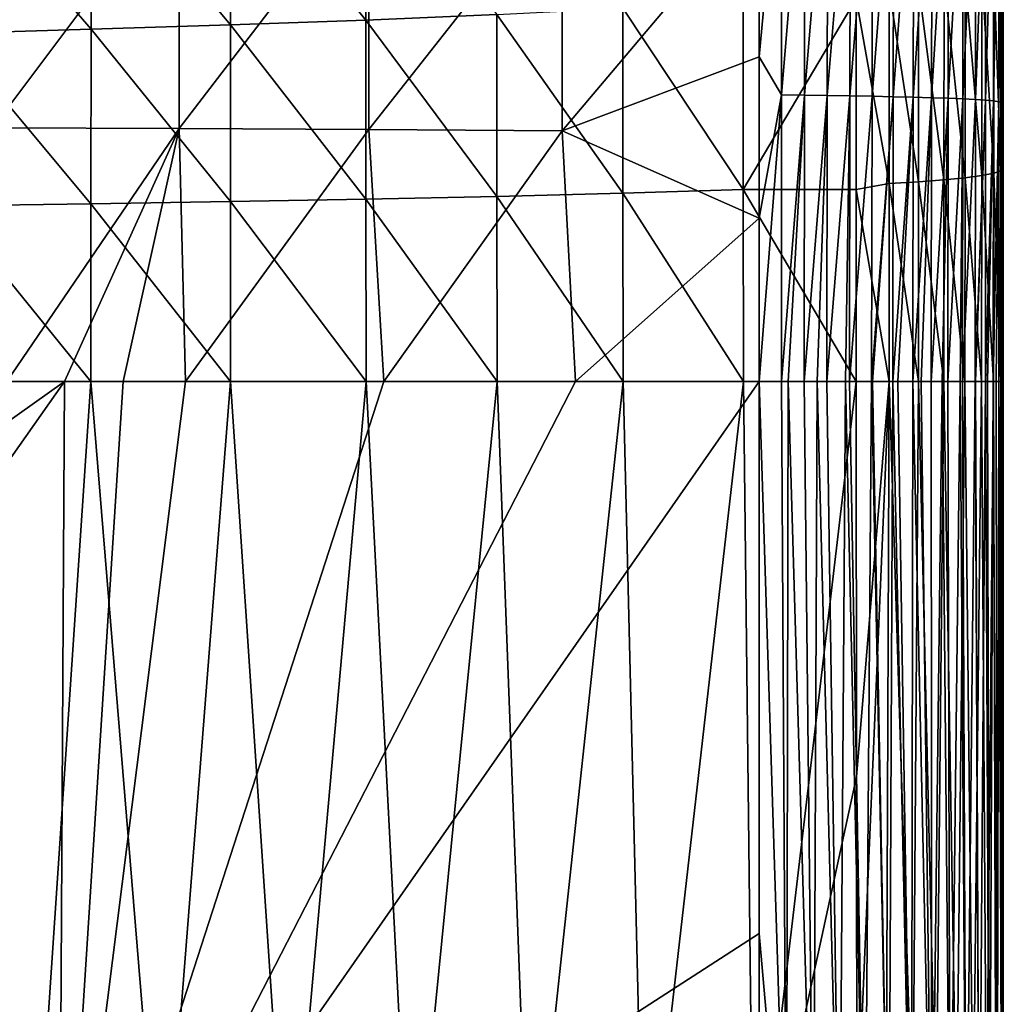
# Model space of a CAD drawing. Header units: metres. Extents: x -24 to 72, y -247 to 22.
# Tile 362 of 573: x 6.24 to 15.5, y -50.79 to -41.52. Entities that reach past the tile are written whole.
import ezdxf

# ---------------------------------------------------------------- set-up
doc = ezdxf.new("R2010")
doc.units = ezdxf.units.M
doc.layers.add('solid_509589_MEDIA_SW0001', color=7, linetype='CONTINUOUS')

msp = doc.modelspace()

# ---------------------------------------------------------------- linework, layer by layer
at = {"layer": 'solid_509589_MEDIA_SW0001'}
for points in [[(13.414838, -39.570934, 306.06366), (13.203748, -40.364483, 306.137054), (13.201684, -41.869091, 306.228729)], [(13.410708, -42.225368, 306.235199), (13.414838, -39.570934, 306.06366), (13.201684, -41.869091, 306.228729)], [(13.630524, -39.576992, 306.0336), (13.414838, -39.570934, 306.06366), (13.410708, -42.225368, 306.235199)], [(13.625998, -42.228394, 306.205048), (13.630524, -39.576992, 306.0336), (13.410708, -42.225368, 306.235199)], [(13.846875, -39.583893, 305.98233), (13.630524, -39.576992, 306.0336), (13.625998, -42.228394, 306.205048)], [(13.841908, -42.231827, 306.153778), (13.846875, -39.583893, 305.98233), (13.625998, -42.228394, 306.205048)], [(14.060853, -39.591568, 305.90918), (13.846875, -39.583893, 305.98233), (13.841908, -42.231827, 306.153778)], [(14.055497, -42.235645, 306.080688), (14.060853, -39.591568, 305.90918), (13.841908, -42.231827, 306.153778)], [(14.26912, -39.599964, 305.813904), (14.060853, -39.591568, 305.90918), (14.055497, -42.235645, 306.080688)], [(14.263519, -42.239819, 305.985504), (14.26912, -39.599964, 305.813904), (14.055497, -42.235645, 306.080688)], [(14.468479, -39.609028, 305.696991), (14.26912, -39.599964, 305.813904), (14.263519, -42.239819, 305.985504)], [(14.462837, -42.244324, 305.868713), (14.468479, -39.609028, 305.696991), (14.263519, -42.239819, 305.985504)], [(14.655999, -39.618721, 305.559662), (14.468479, -39.609028, 305.696991), (14.462837, -42.244324, 305.868713)], [(14.650549, -42.249146, 305.731415), (14.655999, -39.618721, 305.559662), (14.462837, -42.244324, 305.868713)], [(14.829032, -39.629021, 305.403625), (14.655999, -39.618721, 305.559662), (14.650549, -42.249146, 305.731415)], [(14.824004, -42.254276, 305.575317), (14.829032, -39.629021, 305.403625), (14.650549, -42.249146, 305.731415)], [(14.985221, -39.639908, 305.231079), (14.829032, -39.629021, 305.403625), (14.824004, -42.254276, 305.575317)], [(14.980818, -42.259705, 305.402496), (14.985221, -39.639908, 305.231079), (14.824004, -42.254276, 305.575317)], [(15.122536, -39.651367, 305.044464), (14.985221, -39.639908, 305.231079), (14.980818, -42.259705, 305.402496)], [(15.118904, -42.26543, 305.215332), (15.122536, -39.651367, 305.044464), (14.980818, -42.259705, 305.402496)], [(15.239363, -39.663403, 304.846436), (15.122536, -39.651367, 305.044464), (15.118904, -42.26543, 305.215332)], [(15.236582, -42.27145, 305.016449), (15.239363, -39.663403, 304.846436), (15.118904, -42.26543, 305.215332)], [(15.334631, -39.675991, 304.639832), (15.239363, -39.663403, 304.846436), (15.236582, -42.27145, 305.016449)], [(15.3327, -42.27776, 304.808685), (15.334631, -39.675991, 304.639832), (15.236582, -42.27145, 305.016449)], [(15.407924, -39.689125, 304.427673), (15.334631, -39.675991, 304.639832), (15.3327, -42.27776, 304.808685)], [(15.406761, -42.284344, 304.595032), (15.407924, -39.689125, 304.427673), (15.3327, -42.27776, 304.808685)], [(15.459488, -39.702778, 304.213043), (15.407924, -39.689125, 304.427673), (15.406761, -42.284344, 304.595032)], [(15.458941, -42.291199, 304.378632), (15.459488, -39.702778, 304.213043), (15.406761, -42.284344, 304.595032)], [(15.458941, -42.291199, 304.378632), (15.489963, -39.716923, 303.998688), (15.459488, -39.702778, 304.213043)], [(15.458941, -42.291199, 304.378632), (15.489816, -42.298298, 304.162323), (15.489963, -39.716923, 303.998688)], [(15.489963, -39.716923, 303.998688), (15.489816, -42.298298, 304.162323), (15.5, -40.276237, 303.830048)], [(9.493421, -39.866421, 276.973267), (9.495057, -41.522583, 277.23056), (8.218799, -39.935623, 276.40094)], [(10.728646, -41.470573, 277.893158), (9.495057, -41.522583, 277.23056), (9.493421, -39.866421, 276.973267)], [(8.218799, -39.935623, 276.40094), (8.219498, -41.567986, 276.653687), (6.907474, -39.99786, 275.916077)], [(9.495057, -41.522583, 277.23056), (8.219498, -41.567986, 276.653687), (8.218799, -39.935623, 276.40094)], [(6.907223, -41.609051, 276.164856), (5.563457, -41.647575, 275.766327), (5.564417, -40.055622, 275.520935)], [(6.907474, -39.99786, 275.916077), (6.907223, -41.609051, 276.164856), (5.564417, -40.055622, 275.520935)], [(8.219498, -41.567986, 276.653687), (6.907223, -41.609051, 276.164856), (6.907474, -39.99786, 275.916077)], [(15.499659, -40.139515, 297.906952), (15.499706, -39.984474, 299.363068), (15.499859, -41.61171, 299.465698)], [(15.499859, -41.61171, 299.465698), (15.499706, -39.984474, 299.363068), (15.499895, -41.515278, 300.937683)], [(15.499639, -40.304089, 296.459412), (15.499659, -40.139515, 297.906952), (15.499837, -41.716183, 298.005249)], [(15.499837, -41.716183, 298.005249), (15.499659, -40.139515, 297.906952), (15.499859, -41.61171, 299.465698)], [(7.733417, -40.197693, 306.127594), (5.976146, -40.185715, 306.12735), (5.979296, -42.539234, 306.258575)], [(7.735707, -42.545017, 306.258636), (7.733417, -40.197693, 306.127594), (5.979296, -42.539234, 306.258575)], [(9.522095, -40.214363, 306.128174), (7.733417, -40.197693, 306.127594), (7.735707, -42.545017, 306.258636)], [(9.522845, -42.553158, 306.258789), (9.522095, -40.214363, 306.128174), (7.735707, -42.545017, 306.258636)], [(9.522845, -42.553158, 306.258789), (11.34557, -40.237793, 306.129028), (9.522095, -40.214363, 306.128174)], [(9.522845, -42.553158, 306.258789), (11.344468, -42.564739, 306.259003), (11.34557, -40.237793, 306.129028)], [(11.34557, -40.237793, 306.129028), (11.344468, -42.564739, 306.259003), (13.203748, -40.364483, 306.137054)], [(15.489816, -42.298298, 304.162323), (15.5, -41.806911, 303.925507), (15.5, -40.276237, 303.830048)], [(15.499827, -41.827183, 296.554779), (15.499639, -40.304089, 296.459412), (15.499837, -41.716183, 298.005249)], [(15.499643, -40.475643, 295.018921), (15.499639, -40.304089, 296.459412), (15.499827, -41.827183, 296.554779)], [(15.499943, -41.428055, 302.422394), (15.5, -40.276237, 303.830048), (15.5, -41.806911, 303.925507)], [(11.344468, -42.564739, 306.259003), (13.201684, -41.869091, 306.228729), (13.203748, -40.364483, 306.137054)], [(15.499829, -41.942959, 295.112488), (15.499643, -40.475643, 295.018921), (15.499827, -41.827183, 296.554779)], [(15.499668, -40.651375, 293.583771), (15.499643, -40.475643, 295.018921), (15.499829, -41.942959, 295.112488)], [(15.499922, -41.493031, 286.428162), (15.499965, -41.636715, 284.990662), (15.499943, -40.55621, 284.869385)], [(15.499943, -40.55621, 284.869385), (15.499965, -41.636715, 284.990662), (15.5, -40.981297, 283.464325)], [(15.499841, -42.061588, 293.676392), (15.499668, -40.651375, 293.583771), (15.499829, -41.942959, 295.112488)], [(15.499708, -40.828362, 292.152222), (15.499668, -40.651375, 293.583771), (15.499841, -42.061588, 293.676392)], [(15.49986, -42.181065, 292.244385), (15.499708, -40.828362, 292.152222), (15.499841, -42.061588, 293.676392)], [(15.49976, -41.003693, 290.722504), (15.499708, -40.828362, 292.152222), (15.49986, -42.181065, 292.244385)], [(15.409512, -41.029797, 282.597443), (15.47749, -40.984283, 283.027405), (15.47742, -42.942268, 283.207367)], [(15.47742, -42.942268, 283.207367), (15.47749, -40.984283, 283.027405), (15.5, -41.965569, 283.568665)], [(15.47749, -40.984283, 283.027405), (15.5, -40.981297, 283.464325), (15.5, -41.965569, 283.568665)], [(15.499965, -41.636715, 284.990662), (15.5, -41.965569, 283.568665), (15.5, -40.981297, 283.464325)], [(15.140191, -41.114929, 281.767578), (15.296713, -41.073441, 282.175873), (15.296228, -42.987064, 282.351318)], [(15.296228, -42.987064, 282.351318), (15.296713, -41.073441, 282.175873), (15.409264, -42.965153, 282.775116)], [(15.296713, -41.073441, 282.175873), (15.409512, -41.029797, 282.597443), (15.409264, -42.965153, 282.775116)], [(15.409264, -42.965153, 282.775116), (15.409512, -41.029797, 282.597443), (15.47742, -42.942268, 283.207367)], [(15.499885, -42.299385, 290.814392), (15.49976, -41.003693, 290.722504), (15.49986, -42.181065, 292.244385)], [(15.499815, -41.174561, 289.292908), (15.49976, -41.003693, 290.722504), (15.499885, -42.299385, 290.814392)], [(14.702644, -41.19022, 281.010468), (14.941497, -41.15395, 281.377625), (14.940645, -43.027386, 281.54953)], [(14.940645, -43.027386, 281.54953), (14.941497, -41.15395, 281.377625), (15.139479, -43.007858, 281.941101)], [(14.941497, -41.15395, 281.377625), (15.140191, -41.114929, 281.767578), (15.139479, -43.007858, 281.941101)], [(15.139479, -43.007858, 281.941101), (15.140191, -41.114929, 281.767578), (15.296228, -42.987064, 282.351318)], [(15.499911, -42.414623, 289.38446), (15.499815, -41.174561, 289.292908), (15.499885, -42.299385, 290.814392)], [(15.49987, -41.338406, 287.861908), (15.499815, -41.174561, 289.292908), (15.499911, -42.414623, 289.38446)], [(14.426103, -41.223515, 280.669861), (14.425547, -43.062119, 280.839569), (14.115116, -41.318066, 280.367615)], [(14.70182, -43.045509, 281.181122), (14.425547, -43.062119, 280.839569), (14.426103, -41.223515, 280.669861)], [(14.70182, -43.045509, 281.181122), (14.426103, -41.223515, 280.669861), (14.702644, -41.19022, 281.010468)], [(14.70182, -43.045509, 281.181122), (14.702644, -41.19022, 281.010468), (14.940645, -43.027386, 281.54953)], [(11.915011, -41.409576, 278.639069), (13.048986, -41.33746, 279.465485), (13.050689, -43.118801, 279.632202)], [(13.050689, -43.118801, 279.632202), (13.048986, -41.33746, 279.465485), (14.115116, -41.318066, 280.367615)], [(13.050689, -43.118801, 279.632202), (14.115116, -41.318066, 280.367615), (14.115116, -43.118877, 280.53125)], [(14.425547, -43.062119, 280.839569), (14.115116, -43.118877, 280.53125), (14.115116, -41.318066, 280.367615)], [(15.499938, -42.525021, 287.952759), (15.49987, -41.338406, 287.861908), (15.499911, -42.414623, 289.38446)], [(15.499922, -41.493031, 286.428162), (15.49987, -41.338406, 287.861908), (15.499938, -42.525021, 287.952759)], [(11.915011, -41.409576, 278.639069), (11.917387, -43.154469, 278.802856), (10.728646, -41.470573, 277.893158)], [(11.915011, -41.409576, 278.639069), (13.050689, -43.118801, 279.632202), (11.917387, -43.154469, 278.802856)], [(15.499895, -41.515278, 300.937683), (15.499943, -41.428055, 302.422394), (15.499985, -43.166645, 302.490295)], [(15.499985, -43.166645, 302.490295), (15.499943, -41.428055, 302.422394), (15.5, -41.806911, 303.925507)], [(9.495057, -41.522583, 277.23056), (9.496442, -43.210011, 277.387726), (8.219498, -41.567986, 276.653687)], [(10.728646, -41.470573, 277.893158), (10.730826, -43.18449, 278.05365), (9.495057, -41.522583, 277.23056)], [(10.730826, -43.18449, 278.05365), (9.496442, -43.210011, 277.387726), (9.495057, -41.522583, 277.23056)], [(11.917387, -43.154469, 278.802856), (10.730826, -43.18449, 278.05365), (10.728646, -41.470573, 277.893158)], [(15.499859, -41.61171, 299.465698), (15.499895, -41.515278, 300.937683), (15.499971, -43.210575, 300.999115)], [(15.499971, -43.210575, 300.999115), (15.499895, -41.515278, 300.937683), (15.499985, -43.166645, 302.490295)], [(15.499962, -42.62907, 286.5177), (15.499965, -41.636715, 284.990662), (15.499922, -41.493031, 286.428162)], [(15.499962, -42.62907, 286.5177), (15.499922, -41.493031, 286.428162), (15.499938, -42.525021, 287.952759)], [(6.906463, -43.252609, 276.316376), (5.561946, -43.271862, 275.91571), (5.563457, -41.647575, 275.766327)], [(6.907223, -41.609051, 276.164856), (6.906463, -43.252609, 276.316376), (5.563457, -41.647575, 275.766327)], [(8.219796, -43.232315, 276.8078), (6.906463, -43.252609, 276.316376), (6.907223, -41.609051, 276.164856)], [(8.219498, -41.567986, 276.653687), (8.219796, -43.232315, 276.8078), (6.907223, -41.609051, 276.164856)], [(9.496442, -43.210011, 277.387726), (8.219796, -43.232315, 276.8078), (8.219498, -41.567986, 276.653687)], [(15.499837, -41.716183, 298.005249), (15.499859, -41.61171, 299.465698), (15.499962, -43.259239, 299.522491)], [(15.499962, -43.259239, 299.522491), (15.499859, -41.61171, 299.465698), (15.499971, -43.210575, 300.999115)], [(15.499962, -42.62907, 286.5177), (15.499983, -42.725586, 285.078064), (15.499965, -41.636715, 284.990662)], [(15.499965, -41.636715, 284.990662), (15.499983, -42.725586, 285.078064), (15.5, -41.965569, 283.568665)], [(15.499827, -41.827183, 296.554779), (15.499837, -41.716183, 298.005249), (15.499956, -43.312031, 298.05899)], [(15.499956, -43.312031, 298.05899), (15.499837, -41.716183, 298.005249), (15.499962, -43.259239, 299.522491)], [(15.489816, -42.298298, 304.162323), (15.5, -43.357121, 303.983307), (15.5, -41.806911, 303.925507)], [(15.499953, -43.368176, 296.606812), (15.499827, -41.827183, 296.554779), (15.499956, -43.312031, 298.05899)], [(15.499829, -41.942959, 295.112488), (15.499827, -41.827183, 296.554779), (15.499953, -43.368176, 296.606812)], [(15.499985, -43.166645, 302.490295), (15.5, -41.806911, 303.925507), (15.5, -43.357121, 303.983307)], [(11.344468, -42.564739, 306.259003), (13.200425, -43.389912, 306.284149), (13.201684, -41.869091, 306.228729)], [(13.410708, -42.225368, 306.235199), (13.201684, -41.869091, 306.228729), (13.200425, -43.389912, 306.284149)], [(15.47742, -42.942268, 283.207367), (15.5, -41.965569, 283.568665), (15.5, -42.951256, 283.643158)], [(15.499954, -43.426773, 295.16391), (15.499829, -41.942959, 295.112488), (15.499953, -43.368176, 296.606812)], [(15.499841, -42.061588, 293.676392), (15.499829, -41.942959, 295.112488), (15.499954, -43.426773, 295.16391)], [(15.499983, -42.725586, 285.078064), (15.5, -42.951256, 283.643158), (15.5, -41.965569, 283.568665)], [(15.499957, -43.486832, 293.727997), (15.499841, -42.061588, 293.676392), (15.499954, -43.426773, 295.16391)], [(15.49986, -42.181065, 292.244385), (15.499841, -42.061588, 293.676392), (15.499957, -43.486832, 293.727997)], [(15.499963, -43.547318, 292.296661), (15.49986, -42.181065, 292.244385), (15.499957, -43.486832, 293.727997)], [(15.499885, -42.299385, 290.814392), (15.49986, -42.181065, 292.244385), (15.499963, -43.547318, 292.296661)], [(13.410708, -42.225368, 306.235199), (13.200425, -43.389912, 306.284149), (13.2, -44.926701, 306.302765)], [(13.409407, -44.926701, 306.292999), (13.410708, -42.225368, 306.235199), (13.2, -44.926701, 306.302765)], [(13.625998, -42.228394, 306.205048), (13.410708, -42.225368, 306.235199), (13.409407, -44.926701, 306.292999)], [(13.625998, -42.228394, 306.205048), (13.409407, -44.926701, 306.292999), (13.473453, -44.926701, 306.286133)], [(13.624204, -44.926701, 306.262878), (13.625998, -42.228394, 306.205048), (13.473453, -44.926701, 306.286133)], [(13.841908, -42.231827, 306.153778), (13.625998, -42.228394, 306.205048), (13.624204, -44.926701, 306.262878)], [(13.841908, -42.231827, 306.153778), (13.624204, -44.926701, 306.262878), (13.745615, -44.926701, 306.236725)], [(13.839323, -44.926701, 306.211823), (13.841908, -42.231827, 306.153778), (13.745615, -44.926701, 306.236725)], [(14.055497, -42.235645, 306.080688), (13.841908, -42.231827, 306.153778), (13.839323, -44.926701, 306.211823)], [(14.055497, -42.235645, 306.080688), (13.839323, -44.926701, 306.211823), (14.012292, -44.926701, 306.15448)], [(14.052067, -44.926701, 306.139099), (14.055497, -42.235645, 306.080688), (14.012292, -44.926701, 306.15448)], [(14.263519, -42.239819, 305.985504), (14.055497, -42.235645, 306.080688), (14.052067, -44.926701, 306.139099)], [(14.263519, -42.239819, 305.985504), (14.052067, -44.926701, 306.139099), (14.259408, -44.926701, 306.044434)], [(14.462837, -42.244324, 305.868713), (14.263519, -42.239819, 305.985504), (14.259408, -44.926701, 306.044434)], [(14.462837, -42.244324, 305.868713), (14.259408, -44.926701, 306.044434), (14.268167, -44.926701, 306.039886)], [(14.458631, -44.926701, 305.928009), (14.462837, -42.244324, 305.868713), (14.268167, -44.926701, 306.039886)], [(14.650549, -42.249146, 305.731415), (14.462837, -42.244324, 305.868713), (14.458631, -44.926701, 305.928009)], [(14.650549, -42.249146, 305.731415), (14.458631, -44.926701, 305.928009), (14.5079, -44.926701, 305.894867)], [(14.646313, -44.926701, 305.791168), (14.650549, -42.249146, 305.731415), (14.5079, -44.926701, 305.894867)], [(14.824004, -42.254276, 305.575317), (14.650549, -42.249146, 305.731415), (14.646313, -44.926701, 305.791168)], [(14.824004, -42.254276, 305.575317), (14.646313, -44.926701, 305.791168), (14.727088, -44.926701, 305.722656)], [(14.819746, -44.926701, 305.635681), (14.824004, -42.254276, 305.575317), (14.727088, -44.926701, 305.722656)], [(14.980818, -42.259705, 305.402496), (14.824004, -42.254276, 305.575317), (14.819746, -44.926701, 305.635681)], [(14.980818, -42.259705, 305.402496), (14.819746, -44.926701, 305.635681), (14.923107, -44.926701, 305.526245)], [(14.976786, -44.926701, 305.463348), (14.980818, -42.259705, 305.402496), (14.923107, -44.926701, 305.526245)], [(15.118904, -42.26543, 305.215332), (14.980818, -42.259705, 305.402496), (14.976786, -44.926701, 305.463348)], [(15.118904, -42.26543, 305.215332), (14.976786, -44.926701, 305.463348), (15.094018, -44.926701, 305.307892)], [(15.115479, -44.926701, 305.276215), (15.118904, -42.26543, 305.215332), (15.094018, -44.926701, 305.307892)], [(15.236582, -42.27145, 305.016449), (15.118904, -42.26543, 305.215332), (15.115479, -44.926701, 305.276215)], [(15.236582, -42.27145, 305.016449), (15.115479, -44.926701, 305.276215), (15.233963, -44.926701, 305.076904)], [(15.3327, -42.27776, 304.808685), (15.236582, -42.27145, 305.016449), (15.233963, -44.926701, 305.076904)], [(15.3327, -42.27776, 304.808685), (15.233963, -44.926701, 305.076904), (15.237643, -44.926701, 305.069916)], [(15.330753, -44.926701, 304.868713), (15.3327, -42.27776, 304.808685), (15.237643, -44.926701, 305.069916)], [(15.406761, -42.284344, 304.595032), (15.3327, -42.27776, 304.808685), (15.330753, -44.926701, 304.868713)], [(15.406761, -42.284344, 304.595032), (15.330753, -44.926701, 304.868713), (15.351458, -44.926701, 304.815735)], [(15.405509, -44.926701, 304.654266), (15.406761, -42.284344, 304.595032), (15.351458, -44.926701, 304.815735)], [(15.458941, -42.291199, 304.378632), (15.406761, -42.284344, 304.595032), (15.405509, -44.926701, 304.654266)], [(15.458941, -42.291199, 304.378632), (15.405509, -44.926701, 304.654266), (15.433601, -44.926701, 304.549896)], [(15.458311, -44.926701, 304.436676), (15.458941, -42.291199, 304.378632), (15.433601, -44.926701, 304.549896)], [(15.458311, -44.926701, 304.436676), (15.489816, -42.298298, 304.162323), (15.458941, -42.291199, 304.378632)], [(15.483262, -44.926701, 304.277527), (15.489816, -42.298298, 304.162323), (15.458311, -44.926701, 304.436676)], [(15.483262, -44.926701, 304.277527), (15.489638, -44.926701, 304.21875), (15.489816, -42.298298, 304.162323)], [(15.489816, -42.298298, 304.162323), (15.489638, -44.926701, 304.21875), (15.5, -43.357121, 303.983307)], [(15.499969, -43.607197, 290.867523), (15.499885, -42.299385, 290.814392), (15.499963, -43.547318, 292.296661)], [(15.499911, -42.414623, 289.38446), (15.499885, -42.299385, 290.814392), (15.499969, -43.607197, 290.867523)], [(15.499976, -43.665482, 289.438354), (15.499911, -42.414623, 289.38446), (15.499969, -43.607197, 290.867523)], [(15.499938, -42.525021, 287.952759), (15.499911, -42.414623, 289.38446), (15.499976, -43.665482, 289.438354)], [(7.735707, -42.545017, 306.258636), (5.979296, -42.539234, 306.258575), (6.11342, -44.926716, 306.302765)], [(7.735707, -42.545017, 306.258636), (6.11342, -44.926716, 306.302765), (6.657217, -44.926716, 306.302765)], [(7.209307, -44.92672, 306.302765), (7.735707, -42.545017, 306.258636), (6.657217, -44.926716, 306.302765)], [(7.209307, -44.92672, 306.302765), (7.795375, -44.92672, 306.302765), (7.735707, -42.545017, 306.258636)], [(9.522845, -42.553158, 306.258789), (7.735707, -42.545017, 306.258636), (7.795375, -44.92672, 306.302765)], [(9.522845, -42.553158, 306.258789), (7.795375, -44.92672, 306.302765), (9.666501, -44.92672, 306.302765)], [(9.522845, -42.553158, 306.258789), (9.666501, -44.92672, 306.302765), (11.344468, -42.564739, 306.259003)], [(9.666501, -44.92672, 306.302765), (11.470097, -44.926727, 306.302765), (11.344468, -42.564739, 306.259003)], [(11.344468, -42.564739, 306.259003), (11.470097, -44.926727, 306.302765), (13.200425, -43.389912, 306.284149)], [(15.499983, -43.721268, 288.006989), (15.499938, -42.525021, 287.952759), (15.499976, -43.665482, 289.438354)], [(15.499962, -42.62907, 286.5177), (15.499938, -42.525021, 287.952759), (15.499983, -43.721268, 288.006989)], [(15.49999, -43.773773, 286.571716), (15.499983, -42.725586, 285.078064), (15.499962, -42.62907, 286.5177)], [(15.49999, -43.773773, 286.571716), (15.499962, -42.62907, 286.5177), (15.499983, -43.721268, 288.006989)], [(15.499983, -42.725586, 285.078064), (15.499995, -43.822395, 285.131073), (15.5, -42.951256, 283.643158)], [(15.49999, -43.773773, 286.571716), (15.499995, -43.822395, 285.131073), (15.499983, -42.725586, 285.078064)], [(15.409264, -42.965153, 282.775116), (15.47742, -42.942268, 283.207367), (15.477349, -44.926701, 283.267853)], [(15.477349, -44.926701, 283.267853), (15.47742, -42.942268, 283.207367), (15.5, -44.926701, 283.702759)], [(15.47742, -42.942268, 283.207367), (15.5, -43.938446, 283.687866), (15.5, -44.926701, 283.702759)], [(15.47742, -42.942268, 283.207367), (15.5, -42.951256, 283.643158), (15.5, -43.938446, 283.687866)], [(14.70182, -43.045509, 281.181122), (14.940645, -43.027386, 281.54953), (14.939755, -44.926701, 281.606598)], [(14.940645, -43.027386, 281.54953), (15.138737, -44.926701, 281.998627), (14.939755, -44.926701, 281.606598)], [(14.940645, -43.027386, 281.54953), (15.139479, -43.007858, 281.941101), (15.138737, -44.926701, 281.998627)], [(15.139479, -43.007858, 281.941101), (15.295726, -44.926701, 282.409668), (15.138737, -44.926701, 281.998627)], [(15.139479, -43.007858, 281.941101), (15.296228, -42.987064, 282.351318), (15.295726, -44.926701, 282.409668)], [(15.296228, -42.987064, 282.351318), (15.409009, -44.926701, 282.834473), (15.295726, -44.926701, 282.409668)], [(15.296228, -42.987064, 282.351318), (15.409264, -42.965153, 282.775116), (15.409009, -44.926701, 282.834473)], [(15.409264, -42.965153, 282.775116), (15.477349, -44.926701, 283.267853), (15.409009, -44.926701, 282.834473)], [(15.499995, -43.822395, 285.131073), (15.5, -43.938446, 283.687866), (15.5, -42.951256, 283.643158)], [(11.917387, -43.154469, 278.802856), (13.050689, -43.118801, 279.632202), (13.052434, -44.926701, 279.689606)], [(13.050689, -43.118801, 279.632202), (14.115116, -43.118877, 280.53125), (14.115116, -44.926701, 280.585846)], [(13.052434, -44.926701, 279.689606), (13.050689, -43.118801, 279.632202), (14.115116, -44.926701, 280.585846)], [(14.425547, -43.062119, 280.839569), (14.424965, -44.926701, 280.896515), (14.115116, -43.118877, 280.53125)], [(14.424965, -44.926701, 280.896515), (14.115116, -44.926701, 280.585846), (14.115116, -43.118877, 280.53125)], [(14.70096, -44.926701, 281.238007), (14.424965, -44.926701, 280.896515), (14.425547, -43.062119, 280.839569)], [(14.70182, -43.045509, 281.181122), (14.70096, -44.926701, 281.238007), (14.425547, -43.062119, 280.839569)], [(14.70182, -43.045509, 281.181122), (14.939755, -44.926701, 281.606598), (14.70096, -44.926701, 281.238007)], [(9.496442, -43.210011, 277.387726), (9.497519, -44.926701, 277.441345), (8.219796, -43.232315, 276.8078)], [(10.730826, -43.18449, 278.05365), (10.732863, -44.926701, 278.108948), (9.496442, -43.210011, 277.387726)], [(10.732863, -44.926701, 278.108948), (9.497519, -44.926701, 277.441345), (9.496442, -43.210011, 277.387726)], [(11.917387, -43.154469, 278.802856), (11.91975, -44.926701, 278.859528), (10.730826, -43.18449, 278.05365)], [(11.91975, -44.926701, 278.859528), (10.732863, -44.926701, 278.108948), (10.730826, -43.18449, 278.05365)], [(11.917387, -43.154469, 278.802856), (13.052434, -44.926701, 279.689606), (11.91975, -44.926701, 278.859528)], [(15.499962, -43.259239, 299.522491), (15.499971, -43.210575, 300.999115), (15.5, -44.926701, 301.065979)], [(15.499971, -43.210575, 300.999115), (15.499985, -43.166645, 302.490295), (15.5, -44.926701, 302.549652)], [(15.499971, -43.210575, 300.999115), (15.5, -44.926701, 302.549652), (15.5, -44.926701, 301.065979)], [(15.499985, -43.166645, 302.490295), (15.5, -43.357121, 303.983307), (15.5, -44.926701, 304.002747)], [(15.5, -44.926701, 302.549652), (15.499985, -43.166645, 302.490295), (15.5, -44.926701, 304.002747)], [(6.905129, -44.926701, 276.367249), (5.559824, -44.926701, 275.96579), (5.561946, -43.271862, 275.91571)], [(6.906463, -43.252609, 276.316376), (6.905129, -44.926701, 276.367249), (5.561946, -43.271862, 275.91571)], [(8.219633, -44.926701, 276.859863), (6.905129, -44.926701, 276.367249), (6.906463, -43.252609, 276.316376)], [(8.219796, -43.232315, 276.8078), (8.219633, -44.926701, 276.859863), (6.906463, -43.252609, 276.316376)], [(9.497519, -44.926701, 277.441345), (8.219633, -44.926701, 276.859863), (8.219796, -43.232315, 276.8078)], [(15.499953, -43.368176, 296.606812), (15.499956, -43.312031, 298.05899), (15.5, -44.926701, 298.106079)], [(15.499956, -43.312031, 298.05899), (15.499962, -43.259239, 299.522491), (15.5, -44.926701, 299.580963)], [(15.499956, -43.312031, 298.05899), (15.5, -44.926701, 299.580963), (15.5, -44.926701, 298.908997)], [(15.5, -44.926701, 298.106079), (15.499956, -43.312031, 298.05899), (15.5, -44.926701, 298.908997)], [(15.499962, -43.259239, 299.522491), (15.5, -44.926701, 301.065979), (15.5, -44.926701, 299.580963)], [(11.470097, -44.926727, 306.302765), (13.2, -44.926701, 306.302765), (13.200425, -43.389912, 306.284149)], [(15.489638, -44.926701, 304.21875), (15.5, -44.926701, 304.002747), (15.5, -43.357121, 303.983307)], [(15.499953, -43.368176, 296.606812), (15.5, -44.926701, 298.106079), (15.5, -44.926701, 296.644989)], [(15.499954, -43.426773, 295.16391), (15.499953, -43.368176, 296.606812), (15.5, -44.926701, 296.644989)], [(15.499954, -43.426773, 295.16391), (15.5, -44.926701, 296.644989), (15.5, -44.926701, 295.174408)], [(15.499957, -43.486832, 293.727997), (15.499954, -43.426773, 295.16391), (15.5, -44.926701, 295.174408)], [(15.499957, -43.486832, 293.727997), (15.5, -44.926701, 295.174408), (15.5, -44.926701, 295.115021)], [(15.5, -44.926701, 294.103577), (15.499957, -43.486832, 293.727997), (15.5, -44.926701, 295.115021)], [(15.5, -44.926701, 294.103577), (15.5, -44.926701, 294.014893), (15.499957, -43.486832, 293.727997)], [(15.499963, -43.547318, 292.296661), (15.499957, -43.486832, 293.727997), (15.5, -44.926701, 294.014893)], [(15.499963, -43.547318, 292.296661), (15.5, -44.926701, 294.014893), (15.5, -44.926701, 292.825317)], [(15.499969, -43.607197, 290.867523), (15.499963, -43.547318, 292.296661), (15.5, -44.926701, 292.825317)], [(15.499969, -43.607197, 290.867523), (15.5, -44.926701, 292.825317), (15.5, -44.926701, 291.569092)], [(15.499976, -43.665482, 289.438354), (15.499969, -43.607197, 290.867523), (15.5, -44.926701, 291.569092)], [(15.499976, -43.665482, 289.438354), (15.5, -44.926701, 291.569092), (15.5, -44.926701, 290.230164)], [(15.499983, -43.721268, 288.006989), (15.499976, -43.665482, 289.438354), (15.5, -44.926701, 290.230164)], [(15.499983, -43.721268, 288.006989), (15.5, -44.926701, 290.230164), (15.5, -44.926701, 289.573303)], [(15.5, -44.926701, 288.792999), (15.499983, -43.721268, 288.006989), (15.5, -44.926701, 289.573303)], [(15.49999, -43.773773, 286.571716), (15.499983, -43.721268, 288.006989), (15.5, -44.926701, 288.792999)], [(15.49999, -43.773773, 286.571716), (15.5, -44.926701, 287.23645), (15.499995, -43.822395, 285.131073)], [(15.49999, -43.773773, 286.571716), (15.5, -44.926701, 288.792999), (15.5, -44.926701, 287.23645)], [(15.499995, -43.822395, 285.131073), (15.5, -44.926701, 285.542694), (15.5, -43.938446, 283.687866)], [(15.5, -44.926701, 287.23645), (15.5, -44.926701, 285.542694), (15.499995, -43.822395, 285.131073)], [(15.5, -44.926701, 285.542694), (15.5, -44.926701, 283.702759), (15.5, -43.938446, 283.687866)], [(0, -49.659931, 306.384247), (6.657217, -44.926716, 306.302765), (6.11342, -44.926716, 306.302765)], [(0, -49.659931, 306.384247), (0, -54.393162, 306.465759), (6.657217, -44.926716, 306.302765)], [(6.602262, -54.39315, 306.466614), (6.657217, -44.926716, 306.302765), (0, -54.393162, 306.465759)], [(5.112403, -53.118351, 275.964142), (5.559824, -44.926701, 275.96579), (6.356853, -53.118458, 276.287079)], [(6.356853, -53.118458, 276.287079), (5.559824, -44.926701, 275.96579), (6.905129, -44.926701, 276.367249)], [(6.356853, -53.118458, 276.287079), (6.905129, -44.926701, 276.367249), (7.576838, -53.118568, 276.686646)], [(6.602262, -54.39315, 306.466614), (13.2, -44.926701, 306.302765), (11.470097, -44.926727, 306.302765)], [(13.200898, -50.126492, 306.345215), (13.2, -44.926701, 306.302765), (6.602262, -54.39315, 306.466614)], [(6.602262, -54.39315, 306.466614), (7.209307, -44.92672, 306.302765), (6.657217, -44.926716, 306.302765)], [(6.602262, -54.39315, 306.466614), (11.470097, -44.926727, 306.302765), (9.666501, -44.92672, 306.302765)], [(6.602262, -54.39315, 306.466614), (7.795375, -44.92672, 306.302765), (7.209307, -44.92672, 306.302765)], [(6.602262, -54.39315, 306.466614), (9.666501, -44.92672, 306.302765), (7.795375, -44.92672, 306.302765)], [(7.576838, -53.118568, 276.686646), (6.905129, -44.926701, 276.367249), (8.219633, -44.926701, 276.859863)], [(7.576838, -53.118568, 276.686646), (8.219633, -44.926701, 276.859863), (8.767056, -53.118675, 277.162292)], [(8.767056, -53.118675, 277.162292), (8.219633, -44.926701, 276.859863), (9.497519, -44.926701, 277.441345)], [(8.767056, -53.118675, 277.162292), (9.497519, -44.926701, 277.441345), (9.923135, -53.118771, 277.713196)], [(9.923135, -53.118771, 277.713196), (9.497519, -44.926701, 277.441345), (10.732863, -44.926701, 278.108948)], [(9.923135, -53.118771, 277.713196), (10.732863, -44.926701, 278.108948), (11.041173, -53.118847, 278.337952)], [(11.041173, -53.118847, 278.337952), (10.732863, -44.926701, 278.108948), (11.91975, -44.926701, 278.859528)], [(11.041173, -53.118847, 278.337952), (11.91975, -44.926701, 278.859528), (12.116964, -53.1189, 279.034424)], [(12.116964, -53.1189, 279.034424), (11.91975, -44.926701, 278.859528), (13.052434, -44.926701, 279.689606)], [(12.116964, -53.1189, 279.034424), (13.052434, -44.926701, 279.689606), (13.145786, -53.118927, 279.799561)], [(13.145786, -53.118927, 279.799561), (13.052434, -44.926701, 279.689606), (14.115116, -44.926701, 280.585846)], [(13.145786, -53.118927, 279.799561), (14.115116, -44.926701, 280.585846), (14.117031, -48.651772, 280.59552)], [(13.458491, -53.047054, 306.365784), (13.409407, -44.926701, 306.292999), (13.2, -44.926701, 306.302765)], [(13.458491, -53.047054, 306.365784), (13.2, -44.926701, 306.302765), (13.200898, -50.126492, 306.345215)], [(13.458491, -53.047054, 306.365784), (13.473453, -44.926701, 306.286133), (13.409407, -44.926701, 306.292999)], [(13.710967, -53.047073, 306.320129), (13.473453, -44.926701, 306.286133), (13.458491, -53.047054, 306.365784)], [(13.710967, -53.047073, 306.320129), (13.624204, -44.926701, 306.262878), (13.473453, -44.926701, 306.286133)], [(13.710967, -53.047073, 306.320129), (13.745615, -44.926701, 306.236725), (13.624204, -44.926701, 306.262878)], [(13.957705, -53.047092, 306.246307), (13.745615, -44.926701, 306.236725), (13.710967, -53.047073, 306.320129)], [(13.957705, -53.047092, 306.246307), (13.839323, -44.926701, 306.211823), (13.745615, -44.926701, 306.236725)], [(13.957705, -53.047092, 306.246307), (14.012292, -44.926701, 306.15448), (13.839323, -44.926701, 306.211823)], [(14.196012, -53.047112, 306.145294), (14.012292, -44.926701, 306.15448), (13.957705, -53.047092, 306.246307)], [(14.196012, -53.047112, 306.145294), (14.052067, -44.926701, 306.139099), (14.012292, -44.926701, 306.15448)], [(14.196012, -53.047112, 306.145294), (14.259408, -44.926701, 306.044434), (14.052067, -44.926701, 306.139099)], [(14.117031, -48.651772, 280.59552), (14.115116, -44.926701, 280.585846), (14.424965, -44.926701, 280.896515)], [(14.117031, -48.651772, 280.59552), (14.424965, -44.926701, 280.896515), (14.121718, -52.071735, 280.620209)], [(14.121718, -52.071735, 280.620209), (14.424965, -44.926701, 280.896515), (14.397613, -52.083397, 280.894653)], [(14.422682, -53.047131, 306.018463), (14.259408, -44.926701, 306.044434), (14.196012, -53.047112, 306.145294)], [(14.422682, -53.047131, 306.018463), (14.268167, -44.926701, 306.039886), (14.259408, -44.926701, 306.044434)], [(14.422682, -53.047131, 306.018463), (14.458631, -44.926701, 305.928009), (14.268167, -44.926701, 306.039886)], [(14.397613, -52.083397, 280.894653), (14.424965, -44.926701, 280.896515), (14.646795, -52.083393, 281.193542)], [(14.634314, -53.04715, 305.867401), (14.458631, -44.926701, 305.928009), (14.422682, -53.047131, 306.018463)], [(14.646795, -52.083393, 281.193542), (14.424965, -44.926701, 280.896515), (14.70096, -44.926701, 281.238007)], [(14.634314, -53.04715, 305.867401), (14.5079, -44.926701, 305.894867), (14.458631, -44.926701, 305.928009)], [(14.634314, -53.04715, 305.867401), (14.646313, -44.926701, 305.791168), (14.5079, -44.926701, 305.894867)], [(14.827652, -53.047165, 305.693909), (14.646313, -44.926701, 305.791168), (14.634314, -53.04715, 305.867401)], [(14.827652, -53.047165, 305.693909), (14.727088, -44.926701, 305.722656), (14.646313, -44.926701, 305.791168)], [(14.646795, -52.083393, 281.193542), (14.70096, -44.926701, 281.238007), (14.867711, -52.083385, 281.515228)], [(14.867711, -52.083385, 281.515228), (14.70096, -44.926701, 281.238007), (14.939755, -44.926701, 281.606598)], [(14.827652, -53.047165, 305.693909), (14.819746, -44.926701, 305.635681), (14.727088, -44.926701, 305.722656)], [(14.827652, -53.047165, 305.693909), (14.923107, -44.926701, 305.526245), (14.819746, -44.926701, 305.635681)], [(14.999901, -53.04718, 305.500061), (14.923107, -44.926701, 305.526245), (14.827652, -53.047165, 305.693909)], [(14.867711, -52.083385, 281.515228), (14.939755, -44.926701, 281.606598), (15.05829, -52.083382, 281.857025)], [(14.999901, -53.04718, 305.500061), (14.976786, -44.926701, 305.463348), (14.923107, -44.926701, 305.526245)], [(15.05829, -52.083382, 281.857025), (14.939755, -44.926701, 281.606598), (15.138737, -44.926701, 281.998627)], [(14.999901, -53.04718, 305.500061), (15.094018, -44.926701, 305.307892), (14.976786, -44.926701, 305.463348)], [(15.148934, -53.047195, 305.287994), (15.094018, -44.926701, 305.307892), (14.999901, -53.04718, 305.500061)], [(15.05829, -52.083382, 281.857025), (15.138737, -44.926701, 281.998627), (15.216449, -52.083374, 282.215576)], [(15.148934, -53.047195, 305.287994), (15.115479, -44.926701, 305.276215), (15.094018, -44.926701, 305.307892)], [(15.148934, -53.047195, 305.287994), (15.233963, -44.926701, 305.076904), (15.115479, -44.926701, 305.276215)], [(15.216449, -52.083374, 282.215576), (15.138737, -44.926701, 281.998627), (15.295726, -44.926701, 282.409668)], [(15.27319, -53.047211, 305.060272), (15.233963, -44.926701, 305.076904), (15.148934, -53.047195, 305.287994)], [(15.216449, -52.083374, 282.215576), (15.295726, -44.926701, 282.409668), (15.340534, -52.083363, 282.587128)], [(15.27319, -53.047211, 305.060272), (15.237643, -44.926701, 305.069916), (15.233963, -44.926701, 305.076904)], [(15.27319, -53.047211, 305.060272), (15.330753, -44.926701, 304.868713), (15.237643, -44.926701, 305.069916)], [(15.371442, -53.047226, 304.819794), (15.330753, -44.926701, 304.868713), (15.27319, -53.047211, 305.060272)], [(15.340534, -52.083363, 282.587128), (15.295726, -44.926701, 282.409668), (15.409009, -44.926701, 282.834473)], [(15.371442, -53.047226, 304.819794), (15.351458, -44.926701, 304.815735), (15.330753, -44.926701, 304.868713)], [(15.340534, -52.083363, 282.587128), (15.409009, -44.926701, 282.834473), (15.429482, -52.083355, 282.967865)], [(15.371442, -53.047226, 304.819794), (15.405509, -44.926701, 304.654266), (15.351458, -44.926701, 304.815735)], [(15.442602, -53.047241, 304.569977), (15.405509, -44.926701, 304.654266), (15.371442, -53.047226, 304.819794)], [(15.442602, -53.047241, 304.569977), (15.433601, -44.926701, 304.549896), (15.405509, -44.926701, 304.654266)], [(15.429482, -52.083355, 282.967865), (15.409009, -44.926701, 282.834473), (15.477349, -44.926701, 283.267853)], [(15.429482, -52.083355, 282.967865), (15.477349, -44.926701, 283.267853), (15.482718, -52.083344, 283.354462)], [(15.442602, -53.047241, 304.569977), (15.458311, -44.926701, 304.436676), (15.433601, -44.926701, 304.549896)], [(15.485693, -53.047253, 304.314453), (15.458311, -44.926701, 304.436676), (15.442602, -53.047241, 304.569977)], [(15.485693, -53.047253, 304.314453), (15.483262, -44.926701, 304.277527), (15.458311, -44.926701, 304.436676)], [(15.482718, -52.083344, 283.354462), (15.477349, -44.926701, 283.267853), (15.5, -44.926701, 283.702759)], [(15.482718, -52.083344, 283.354462), (15.5, -44.926701, 283.702759), (15.5, -48.520679, 283.713776)], [(15.485693, -53.047253, 304.314453), (15.489638, -44.926701, 304.21875), (15.483262, -44.926701, 304.277527)], [(15.5, -53.010704, 304.055481), (15.489638, -44.926701, 304.21875), (15.485693, -53.047253, 304.314453)], [(15.5, -48.486214, 304.01355), (15.5, -44.926701, 304.002747), (15.489638, -44.926701, 304.21875)], [(15.5, -52.21743, 304.046082), (15.489638, -44.926701, 304.21875), (15.5, -53.010704, 304.055481)], [(15.5, -52.21743, 304.046082), (15.5, -48.486214, 304.01355), (15.489638, -44.926701, 304.21875)], [(15.494809, -50.628906, 293.874084), (15.5, -44.926701, 294.014893), (15.5, -44.926701, 294.103577)], [(15.494809, -50.628906, 293.874084), (15.5, -44.926701, 292.825317), (15.5, -44.926701, 294.014893)], [(15.494809, -50.628906, 293.874084), (15.5, -44.926701, 294.103577), (15.497208, -50.620117, 298.945557)], [(15.494809, -50.628906, 293.874084), (15.5, -44.926701, 291.569092), (15.5, -44.926701, 292.825317)], [(15.494809, -50.628906, 293.874084), (15.5, -44.926701, 290.230164), (15.5, -44.926701, 291.569092)], [(15.494809, -50.628906, 293.874084), (15.5, -44.926701, 289.573303), (15.5, -44.926701, 290.230164)], [(15.495398, -50.637714, 288.801025), (15.5, -44.926701, 289.573303), (15.494809, -50.628906, 293.874084)], [(15.495398, -50.637714, 288.801025), (15.5, -44.926701, 283.702759), (15.5, -44.926701, 285.542694)], [(15.5, -48.520679, 283.713776), (15.5, -44.926701, 283.702759), (15.495398, -50.637714, 288.801025)], [(15.495398, -50.637714, 288.801025), (15.5, -44.926701, 285.542694), (15.5, -44.926701, 287.23645)], [(15.495398, -50.637714, 288.801025), (15.5, -44.926701, 288.792999), (15.5, -44.926701, 289.573303)], [(15.495398, -50.637714, 288.801025), (15.5, -44.926701, 287.23645), (15.5, -44.926701, 288.792999)], [(15.497208, -50.620117, 298.945557), (15.5, -44.926701, 298.106079), (15.5, -44.926701, 298.908997)], [(15.497208, -50.620117, 298.945557), (15.5, -44.926701, 298.908997), (15.5, -48.486214, 304.01355)], [(15.497208, -50.620117, 298.945557), (15.5, -44.926701, 296.644989), (15.5, -44.926701, 298.106079)], [(15.497208, -50.620117, 298.945557), (15.5, -44.926701, 295.174408), (15.5, -44.926701, 296.644989)], [(15.497208, -50.620117, 298.945557), (15.5, -44.926701, 295.115021), (15.5, -44.926701, 295.174408)], [(15.497208, -50.620117, 298.945557), (15.5, -44.926701, 294.103577), (15.5, -44.926701, 295.115021)], [(15.5, -48.486214, 304.01355), (15.5, -44.926701, 302.549652), (15.5, -44.926701, 304.002747)], [(15.5, -48.486214, 304.01355), (15.5, -44.926701, 301.065979), (15.5, -44.926701, 302.549652)], [(15.5, -48.486214, 304.01355), (15.5, -44.926701, 299.580963), (15.5, -44.926701, 301.065979)], [(15.5, -48.486214, 304.01355), (15.5, -44.926701, 298.908997), (15.5, -44.926701, 299.580963)], [(15.497208, -50.620117, 298.945557), (15.5, -48.486214, 304.01355), (15.5, -52.21743, 304.046082)], [(15.482718, -52.083344, 283.354462), (15.5, -48.520679, 283.713776), (15.5, -52.078941, 283.744507)], [(15.5, -52.078941, 283.744507), (15.5, -48.520679, 283.713776), (15.495398, -50.637714, 288.801025)], [(13.145786, -53.118927, 279.799561), (14.117031, -48.651772, 280.59552), (14.121718, -52.071735, 280.620209)], [(13.202106, -53.012001, 306.382141), (13.200898, -50.126492, 306.345215), (6.602262, -54.39315, 306.466614)], [(13.458491, -53.047054, 306.365784), (13.200898, -50.126492, 306.345215), (13.202106, -53.012001, 306.382141)], [(15.481081, -56.330612, 293.958252), (15.494809, -50.628906, 293.874084), (15.489787, -56.313053, 299.019196)], [(15.495398, -50.637714, 288.801025), (15.494809, -50.628906, 293.874084), (15.481081, -56.330612, 293.958252)], [(15.483305, -56.348267, 288.888458), (15.495398, -50.637714, 288.801025), (15.481081, -56.330612, 293.958252)], [(15.5, -52.078941, 283.744507), (15.495398, -50.637714, 288.801025), (15.483305, -56.348267, 288.888458)], [(15.489787, -56.313053, 299.019196), (15.497208, -50.620117, 298.945557), (15.5, -53.010704, 304.055481)], [(15.494809, -50.628906, 293.874084), (15.497208, -50.620117, 298.945557), (15.489787, -56.313053, 299.019196)], [(15.497208, -50.620117, 298.945557), (15.5, -52.21743, 304.046082), (15.5, -53.010704, 304.055481)]]:
    msp.add_3dface(points, dxfattribs=at)

doc.saveas('drawing.dxf')
